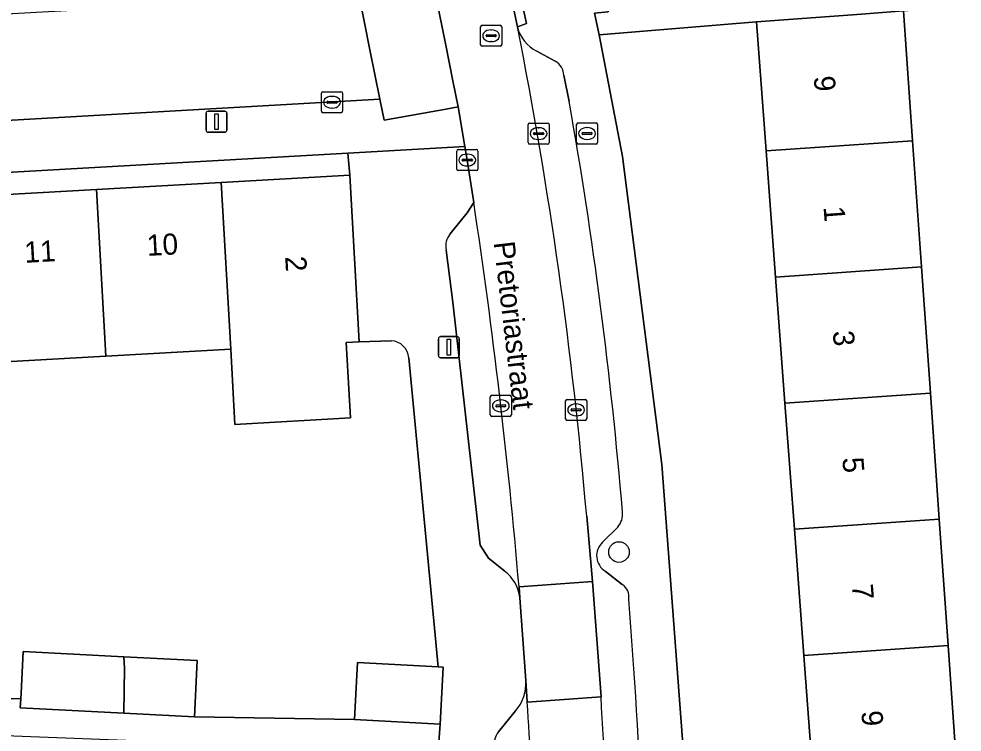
# Model space of a CAD drawing. Extents: x 163008 to 163854, y 382777 to 383982.
# Drawn here: x 163479.41 to 163524.16, y 383517.41 to 383551.25 of the extents above; entities that cross this region are included whole.
import ezdxf

# ---------------------------------------------------------------- set-up
doc = ezdxf.new("R2010")
doc.units = 0
for name, color, linetype in [('IMGEO_Boom', 7, 'Continuous'), ('IMGEO_Brandkraan', 7, 'Continuous'), ('IMGEO_Erf', 7, 'Continuous'), ('IMGEO_Kolk', 7, 'Continuous'), ('IMGEO_Lichtmast', 7, 'Continuous'), ('IMGEO_Muur', 7, 'Continuous'), ('IMGEO_Openbare_ruimte_label', 7, 'Continuous'), ('IMGEO_Pand', 7, 'Continuous'), ('IMGEO_Pand_nummerreeks', 7, 'Continuous'), ('IMGEO_Parkeervlak_open', 7, 'Continuous'), ('IMGEO_Rijbaan_lokaal_open', 7, 'Continuous'), ('IMGEO_Rioolput', 7, 'Continuous'), ('IMGEO_Voetpad_open', 7, 'Continuous')]:
    doc.layers.add(name, color=color, linetype=linetype)

msp = doc.modelspace()

# ---------------------------------------------------------------- linework, layer by layer
at = {"layer": 'IMGEO_Boom'}
msp.add_circle((163507.878, 383525.951), 0.489, dxfattribs=at)
at = {"layer": 'IMGEO_Brandkraan'}
for p, q in [((163505.864, 383545.381), (163505.864, 383546.233)), ((163505.939, 383546.307), (163506.791, 383546.307)), ((163506.865, 383546.233), (163506.865, 383545.381)), ((163506.123, 383545.801), (163506.123, 383545.813)), ((163506.561, 383545.764), (163506.163, 383545.764)), ((163506.166, 383545.85), (163506.564, 383545.85)), ((163506.352, 383546.087), (163506.377, 383546.087)), ((163506.607, 383545.813), (163506.607, 383545.801)), ((163506.791, 383545.307), (163505.939, 383545.307)), ((163506.375, 383545.527), (163506.35, 383545.527))]:
    msp.add_line(p, q, dxfattribs=at)
for points in [[(163505.864, 383545.381), (163505.864, 383546.233)], [(163505.939, 383546.307), (163506.791, 383546.307)], [(163506.865, 383546.233), (163506.865, 383545.381)], [(163506.791, 383545.307), (163505.939, 383545.307)]]:
    msp.add_lwpolyline(points, dxfattribs=at)
for centre, radius, start, end in [((163505.941, 383546.231), 0.0765, 91.552, 178.448), ((163505.941, 383546.231), 0.0765, 91.552, 178.448), ((163506.789, 383546.231), 0.0765, 1.552, 88.448), ((163506.789, 383546.231), 0.0765, 1.552, 88.448), ((163506.163, 383545.81), 0.0403, 85.8775, 175.7526), ((163506.16, 383545.8), 0.0366, 178.938, 274.7102), ((163506.564, 383545.807), 0.043, 264.8664, 352.4533), ((163506.568, 383545.812), 0.0386, 1.7309, 96.639), ((163505.941, 383545.383), 0.0765, 181.552, 268.448), ((163505.941, 383545.383), 0.0765, 181.552, 268.448), ((163506.789, 383545.383), 0.0765, 271.552, 358.448), ((163506.789, 383545.383), 0.0765, 271.552, 358.448)]:
    msp.add_arc(centre, radius, start, end, dxfattribs=at)
for centre, major_axis, ratio, start_param, end_param in [((163506.351, 383545.807), (-0.387, 0.002), 0.722429, 4.712389, 7.853982), ((163506.376, 383545.807), (-0.39, 0.002), 0.717154, 1.570796, 4.712389)]:
    msp.add_ellipse(centre, major_axis=major_axis, ratio=ratio, start_param=start_param, end_param=end_param, dxfattribs=at)
at = {"layer": 'IMGEO_Erf'}
for points in [[(163549.05, 383553.654), (163521.376, 383551.62), (163521.81, 383545.463), (163522.232, 383539.478), (163522.653, 383533.494), (163523.075, 383527.508), (163523.497, 383521.523), (163523.929, 383515.391)], [(163497.078, 383535.976), (163495.553, 383535.925), (163494.936, 383535.89), (163495.138, 383532.314), (163489.66, 383532.005), (163489.458, 383535.581), (163483.535, 383535.247), (163477.613, 383534.913)], [(163476.376, 383519.039), (163479.498, 383518.987), (163479.512, 383519.254), (163479.614, 383521.229), (163484.394, 383520.983), (163487.871, 383520.805), (163487.733, 383518.136), (163495.326, 383518.001), (163495.471, 383520.705), (163499.302, 383520.499), (163497.902, 383535.16)]]:
    msp.add_lwpolyline(points, dxfattribs=at)
for points in [[(163515.303, 383538.995), (163514.855, 383544.978), (163514.395, 383551.111), (163506.931, 383550.484), (163507.016, 383550.077), (163508.041, 383544.723), (163509.905, 383530.105), (163511.083, 383514.533), (163517.107, 383514.926), (163516.648, 383521.046), (163516.2, 383527.029), (163515.751, 383533.013)], [(163435.533, 383540.463), (163441.631, 383540.807), (163447.554, 383541.141), (163453.476, 383541.475), (163459.399, 383541.809), (163465.322, 383542.144), (163471.244, 383542.478), (163477.167, 383542.812), (163483.089, 383543.146), (163489.012, 383543.48), (163495.107, 383543.824), (163495.019, 383544.868), (163435.502, 383541.51)]]:
    msp.add_lwpolyline(points, close=True, dxfattribs=at)
msp.add_arc((163497.024, 383535.097), 0.881, 4.1058, 86.4531, dxfattribs=at)
at = {"layer": 'IMGEO_Kolk'}
for p, q in [((163493.761, 383546.864), (163493.761, 383547.716)), ((163493.836, 383547.79), (163494.688, 383547.79)), ((163494.249, 383547.57), (163494.274, 383547.57)), ((163494.762, 383547.716), (163494.762, 383546.864)), ((163494.02, 383547.284), (163494.02, 383547.296)), ((163494.458, 383547.247), (163494.06, 383547.247)), ((163494.063, 383547.333), (163494.461, 383547.333)), ((163494.504, 383547.296), (163494.504, 383547.284)), ((163494.688, 383546.79), (163493.836, 383546.79)), ((163494.272, 383547.01), (163494.247, 383547.01)), ((163503.564, 383545.376), (163503.564, 383546.228)), ((163503.639, 383546.302), (163504.491, 383546.302)), ((163504.565, 383546.228), (163504.565, 383545.376)), ((163503.823, 383545.796), (163503.823, 383545.808)), ((163504.261, 383545.759), (163503.863, 383545.759)), ((163503.866, 383545.845), (163504.264, 383545.845)), ((163504.052, 383546.082), (163504.077, 383546.082)), ((163504.307, 383545.808), (163504.307, 383545.796)), ((163504.491, 383545.302), (163503.639, 383545.302)), ((163504.075, 383545.522), (163504.05, 383545.522)), ((163500.181, 383544.121), (163500.181, 383544.973)), ((163500.256, 383545.047), (163501.108, 383545.047)), ((163501.182, 383544.973), (163501.182, 383544.121)), ((163500.44, 383544.541), (163500.44, 383544.553)), ((163500.878, 383544.504), (163500.48, 383544.504)), ((163500.483, 383544.59), (163500.881, 383544.59)), ((163500.669, 383544.827), (163500.694, 383544.827)), ((163500.924, 383544.553), (163500.924, 383544.541)), ((163501.108, 383544.047), (163500.256, 383544.047)), ((163500.692, 383544.267), (163500.667, 383544.267)), ((163501.772, 383532.46), (163501.772, 383533.312)), ((163501.847, 383533.386), (163502.699, 383533.386)), ((163502.773, 383533.312), (163502.773, 383532.46)), ((163502.031, 383532.88), (163502.031, 383532.892)), ((163502.469, 383532.843), (163502.071, 383532.843)), ((163502.074, 383532.929), (163502.472, 383532.929)), ((163502.26, 383533.166), (163502.285, 383533.166)), ((163502.515, 383532.892), (163502.515, 383532.88)), ((163505.344, 383532.269), (163505.344, 383533.121)), ((163505.419, 383533.195), (163506.271, 383533.195)), ((163505.832, 383532.975), (163505.857, 383532.975)), ((163506.345, 383533.121), (163506.345, 383532.269)), ((163502.699, 383532.386), (163501.847, 383532.386)), ((163502.283, 383532.606), (163502.258, 383532.606)), ((163505.603, 383532.689), (163505.603, 383532.701)), ((163506.041, 383532.652), (163505.643, 383532.652)), ((163505.646, 383532.738), (163506.044, 383532.738)), ((163505.855, 383532.415), (163505.83, 383532.415)), ((163506.087, 383532.701), (163506.087, 383532.689)), ((163506.271, 383532.195), (163505.419, 383532.195))]:
    msp.add_line(p, q, dxfattribs=at)
for points in [[(163493.761, 383546.864), (163493.761, 383547.716)], [(163493.836, 383547.79), (163494.688, 383547.79)], [(163494.762, 383547.716), (163494.762, 383546.864)], [(163494.688, 383546.79), (163493.836, 383546.79)], [(163503.564, 383545.376), (163503.564, 383546.228)], [(163503.639, 383546.302), (163504.491, 383546.302)], [(163504.565, 383546.228), (163504.565, 383545.376)], [(163504.491, 383545.302), (163503.639, 383545.302)], [(163500.181, 383544.121), (163500.181, 383544.973)], [(163500.256, 383545.047), (163501.108, 383545.047)], [(163501.182, 383544.973), (163501.182, 383544.121)], [(163501.108, 383544.047), (163500.256, 383544.047)], [(163501.772, 383532.46), (163501.772, 383533.312)], [(163501.847, 383533.386), (163502.699, 383533.386)], [(163502.773, 383533.312), (163502.773, 383532.46)], [(163505.344, 383532.269), (163505.344, 383533.121)], [(163505.419, 383533.195), (163506.271, 383533.195)], [(163506.345, 383533.121), (163506.345, 383532.269)], [(163502.699, 383532.386), (163501.847, 383532.386)], [(163506.271, 383532.195), (163505.419, 383532.195)]]:
    msp.add_lwpolyline(points, dxfattribs=at)
for centre, radius, start, end in [((163493.838, 383547.714), 0.0765, 91.552, 178.448), ((163493.838, 383547.714), 0.0765, 91.552, 178.448), ((163494.686, 383547.714), 0.0765, 1.552, 88.448), ((163494.686, 383547.714), 0.0765, 1.552, 88.448), ((163494.06, 383547.293), 0.0403, 85.8775, 175.7526), ((163494.057, 383547.283), 0.0366, 178.938, 274.7102), ((163494.461, 383547.29), 0.043, 264.8664, 352.4533), ((163494.465, 383547.295), 0.0386, 1.7309, 96.639), ((163493.838, 383546.866), 0.0765, 181.552, 268.448), ((163493.838, 383546.866), 0.0765, 181.552, 268.448), ((163494.686, 383546.866), 0.0765, 271.552, 358.448), ((163494.686, 383546.866), 0.0765, 271.552, 358.448), ((163503.641, 383546.226), 0.0765, 91.552, 178.448), ((163503.641, 383546.226), 0.0765, 91.552, 178.448), ((163504.489, 383546.226), 0.0765, 1.552, 88.448), ((163504.489, 383546.226), 0.0765, 1.552, 88.448), ((163503.863, 383545.805), 0.0403, 85.8775, 175.7526), ((163503.86, 383545.795), 0.0366, 178.938, 274.7102), ((163504.264, 383545.802), 0.043, 264.8664, 352.4533), ((163504.268, 383545.807), 0.0386, 1.7309, 96.639), ((163503.641, 383545.378), 0.0765, 181.552, 268.448), ((163503.641, 383545.378), 0.0765, 181.552, 268.448), ((163504.489, 383545.378), 0.0765, 271.552, 358.448), ((163504.489, 383545.378), 0.0765, 271.552, 358.448), ((163500.258, 383544.971), 0.0765, 91.552, 178.448), ((163500.258, 383544.971), 0.0765, 91.552, 178.448), ((163501.106, 383544.971), 0.0765, 1.552, 88.448), ((163501.106, 383544.971), 0.0765, 1.552, 88.448), ((163500.48, 383544.55), 0.0403, 85.8775, 175.7526), ((163500.477, 383544.54), 0.0366, 178.938, 274.7102), ((163500.881, 383544.547), 0.043, 264.8664, 352.4533), ((163500.885, 383544.552), 0.0386, 1.7309, 96.639), ((163500.258, 383544.123), 0.0765, 181.552, 268.448), ((163500.258, 383544.123), 0.0765, 181.552, 268.448), ((163501.106, 383544.123), 0.0765, 271.552, 358.448), ((163501.106, 383544.123), 0.0765, 271.552, 358.448), ((163501.849, 383533.31), 0.0765, 91.552, 178.448), ((163501.849, 383533.31), 0.0765, 91.552, 178.448), ((163502.697, 383533.31), 0.0765, 1.552, 88.448), ((163502.697, 383533.31), 0.0765, 1.552, 88.448), ((163502.071, 383532.889), 0.0403, 85.8775, 175.7526), ((163502.068, 383532.879), 0.0366, 178.938, 274.7102), ((163502.472, 383532.886), 0.043, 264.8664, 352.4533), ((163502.476, 383532.891), 0.0386, 1.7309, 96.639), ((163505.421, 383533.119), 0.0765, 91.552, 178.448), ((163505.421, 383533.119), 0.0765, 91.552, 178.448), ((163506.269, 383533.119), 0.0765, 1.552, 88.448), ((163506.269, 383533.119), 0.0765, 1.552, 88.448), ((163501.849, 383532.462), 0.0765, 181.552, 268.448), ((163501.849, 383532.462), 0.0765, 181.552, 268.448), ((163502.697, 383532.462), 0.0765, 271.552, 358.448), ((163502.697, 383532.462), 0.0765, 271.552, 358.448), ((163505.643, 383532.698), 0.0403, 85.8775, 175.7526), ((163505.64, 383532.688), 0.0366, 178.938, 274.7102), ((163506.044, 383532.695), 0.043, 264.8664, 352.4533), ((163506.048, 383532.7), 0.0386, 1.7309, 96.639), ((163505.421, 383532.271), 0.0765, 181.552, 268.448), ((163505.421, 383532.271), 0.0765, 181.552, 268.448), ((163506.269, 383532.271), 0.0765, 271.552, 358.448), ((163506.269, 383532.271), 0.0765, 271.552, 358.448)]:
    msp.add_arc(centre, radius, start, end, dxfattribs=at)
for centre, major_axis, ratio, start_param, end_param in [((163494.248, 383547.29), (-0.387, 0.002), 0.722429, 4.712389, 7.853982), ((163494.273, 383547.29), (-0.39, 0.002), 0.717154, 1.570796, 4.712389), ((163504.051, 383545.802), (-0.387, 0.002), 0.722429, 4.712389, 7.853982), ((163504.076, 383545.802), (-0.39, 0.002), 0.717154, 1.570796, 4.712389), ((163500.668, 383544.547), (-0.387, 0.002), 0.722429, 4.712389, 7.853982), ((163500.693, 383544.547), (-0.39, 0.002), 0.717154, 1.570796, 4.712389), ((163502.259, 383532.886), (-0.387, 0.002), 0.722429, 4.712389, 7.853982), ((163502.284, 383532.886), (-0.39, 0.002), 0.717154, 1.570796, 4.712389), ((163505.831, 383532.695), (-0.387, 0.002), 0.722429, 4.712389, 7.853982), ((163505.856, 383532.695), (-0.39, 0.002), 0.717154, 1.570796, 4.712389)]:
    msp.add_ellipse(centre, major_axis=major_axis, ratio=ratio, start_param=start_param, end_param=end_param, dxfattribs=at)
at = {"layer": 'IMGEO_Lichtmast'}
for p, q in [((163488.288, 383545.966), (163488.288, 383546.766)), ((163488.288, 383546.766), (163488.288, 383545.966)), ((163488.388, 383546.866), (163489.178, 383546.866)), ((163489.178, 383546.866), (163488.388, 383546.866)), ((163489.278, 383546.766), (163489.278, 383545.966)), ((163489.278, 383545.966), (163489.278, 383546.766)), ((163489.178, 383545.866), (163488.388, 383545.866)), ((163488.388, 383545.866), (163489.178, 383545.866)), ((163499.311, 383535.271), (163499.311, 383536.071)), ((163499.311, 383536.071), (163499.311, 383535.271)), ((163499.411, 383536.171), (163500.201, 383536.171)), ((163500.201, 383536.171), (163499.411, 383536.171)), ((163500.301, 383536.071), (163500.301, 383535.271)), ((163500.301, 383535.271), (163500.301, 383536.071)), ((163500.201, 383535.171), (163499.411, 383535.171)), ((163499.411, 383535.171), (163500.201, 383535.171))]:
    msp.add_line(p, q, dxfattribs=at)
for points in [[(163488.708, 383546.741), (163488.858, 383546.741), (163488.858, 383545.991), (163488.708, 383545.991), (163488.708, 383546.741)], [(163499.731, 383536.046), (163499.881, 383536.046), (163499.881, 383535.296), (163499.731, 383535.296), (163499.731, 383536.046)]]:
    msp.add_lwpolyline(points, dxfattribs=at)
for centre, start, end in [((163488.388, 383546.766), 90, 180), ((163488.388, 383546.766), 90, 180), ((163489.178, 383546.766), 0, 90), ((163489.178, 383546.766), 360, 90), ((163488.388, 383545.966), 180, 270), ((163488.388, 383545.966), 180, 270), ((163489.178, 383545.966), 270, 0), ((163489.178, 383545.966), 270, 0), ((163499.411, 383536.071), 90, 180), ((163499.411, 383536.071), 90, 180), ((163500.201, 383536.071), 0, 90), ((163500.201, 383536.071), 360, 90), ((163499.411, 383535.271), 180, 270), ((163499.411, 383535.271), 180, 270), ((163500.201, 383535.271), 270, 0), ((163500.201, 383535.271), 270, 0)]:
    msp.add_arc(centre, 0.1, start, end, dxfattribs=at)
at = {"layer": 'IMGEO_Muur'}
for points in [[(163495.553, 383535.925), (163497.078, 383535.976)], [(163497.902, 383535.16), (163499.302, 383520.499)]]:
    msp.add_lwpolyline(points, dxfattribs=at)
msp.add_arc((163497.024, 383535.097), 0.881, 4.1058, 86.4531, dxfattribs=at)
at = {"layer": 'IMGEO_Pand'}
for points in [[(163514.855, 383544.978), (163521.81, 383545.463), (163521.376, 383551.62), (163519.382, 383551.475), (163514.395, 383551.111)], [(163514.855, 383544.978), (163515.303, 383538.995), (163522.232, 383539.478), (163521.81, 383545.463)], [(163495.107, 383543.824), (163489.012, 383543.48), (163489.458, 383535.581), (163489.66, 383532.005), (163495.138, 383532.314), (163494.936, 383535.89), (163495.553, 383535.925)], [(163477.613, 383534.913), (163483.535, 383535.247), (163483.089, 383543.146), (163477.167, 383542.812)], [(163483.089, 383543.146), (163483.535, 383535.247), (163489.458, 383535.581), (163489.012, 383543.48)], [(163522.232, 383539.478), (163515.303, 383538.995), (163515.751, 383533.013), (163522.653, 383533.494)], [(163516.2, 383527.029), (163523.075, 383527.508), (163522.653, 383533.494), (163515.751, 383533.013)], [(163516.2, 383527.029), (163516.648, 383521.046), (163523.497, 383521.523), (163523.075, 383527.508)], [(163484.425, 383520.438), (163484.394, 383520.983), (163479.614, 383521.229), (163479.512, 383519.254), (163479.498, 383518.987), (163479.476, 383518.56), (163484.389, 383518.307)], [(163516.648, 383521.046), (163517.107, 383514.926), (163522.096, 383515.267), (163523.929, 383515.391), (163523.497, 383521.523)], [(163484.394, 383520.983), (163484.425, 383520.438), (163484.389, 383518.307), (163487.733, 383518.136), (163487.871, 383520.805)], [(163499.398, 383517.783), (163499.543, 383520.486), (163499.302, 383520.499), (163495.471, 383520.705), (163495.326, 383518.001)]]:
    msp.add_lwpolyline(points, close=True, dxfattribs=at)
at = {"layer": 'IMGEO_Parkeervlak_open'}
for points in [[(163504.856, 383549.234), (163503.979, 383549.715)], [(163505.518, 383547.32), (163505.266, 383548.57)], [(163500.988, 383542.539), (163500.675, 383542.039), (163500, 383541.211), (163499.863, 383541.043)], [(163499.677, 383540.279), (163499.84, 383539.045), (163500, 383537.81), (163501.29, 383526.275), (163501.681, 383525.664), (163502.455, 383525.036)], [(163506.345, 383527.649), (163506.625, 383524.546), (163507.025, 383519.081)], [(163507.095, 383526.415), (163507.816, 383527.126)], [(163508.036, 383524.407), (163507.229, 383525.042)], [(163503.179, 383523.779), (163503.135, 383524.301)], [(163503.529, 383518.836), (163503.461, 383519.858)], [(163502.976, 383518.415), (163502.164, 383517.419)]]:
    msp.add_lwpolyline(points, dxfattribs=at)
for centre, radius, start, end in [((163504.716, 383551.238), 1.691, 192.6239, 244.1848), ((163292.25, 383509.246), 214.885, 4.91282, 11.16839), ((163504.447, 383548.523), 0.82, 3.2778, 60.1104), ((163295.139, 383510.127), 213.641, 4.76177, 10.02576), ((163222.262, 383500.482), 281.881, 4.84735, 8.58071), ((163500.598, 383540.459), 0.938, 141.5434, 191.091), ((163507.095, 383527.751), 0.955, 319.0657, 6.6523), ((163507.685, 383525.78), 0.867, 132.8748, 238.2736), ((163501.375, 383523.577), 1.815, 6.3898, 53.4919), ((163507.667, 383523.831), 0.684, 350.1329, 57.3771), ((163234.14, 383501.699), 275.083, 0.18063, 4.59036), ((163501.408, 383519.745), 2.056, 319.6918, 3.1527), ((163239.254, 383502.31), 268.296, 0.12697, 3.58377), ((163220.599, 383500.727), 283.509, 1.22641, 3.66224), ((163502.899, 383516.818), 0.95, 140.7064, 188.2053)]:
    msp.add_arc(centre, radius, start, end, dxfattribs=at)
at = {"layer": 'IMGEO_Rijbaan_lokaal_open'}
for points in [[(163503.065, 383550.868), (163502.412, 383553.898), (163502.35, 383554.184), (163500, 383553.659), (163498.976, 383553.43), (163499.013, 383553.191), (163499.657, 383550.004), (163500, 383548.31), (163500.249, 383547.079), (163500.573, 383545.187), (163500.683, 383544.547), (163500.988, 383542.539)], [(163503.135, 383524.301), (163506.625, 383524.546), (163506.345, 383527.649)], [(163507.025, 383519.081), (163503.529, 383518.836)]]:
    msp.add_lwpolyline(points, dxfattribs=at)
for points in [[(163499.657, 383550.004), (163499.013, 383553.191), (163498.523, 383553.092), (163495.537, 383552.438), (163496.066, 383549.779), (163496.534, 383547.428), (163496.731, 383546.437), (163499.759, 383546.98), (163500, 383547.029), (163500.249, 383547.079), (163500, 383548.31)], [(163438.996, 383549.105), (163438.069, 383544.085), (163439.769, 383544.193), (163496.534, 383547.428), (163496.066, 383549.779), (163495.537, 383552.438), (163492.842, 383552.254), (163474.503, 383551.227), (163457.78, 383550.265), (163446.126, 383549.486)], [(163503.461, 383519.858), (163503.529, 383518.836), (163507.025, 383519.081), (163506.625, 383524.546), (163503.135, 383524.301), (163503.179, 383523.779)]]:
    msp.add_lwpolyline(points, close=True, dxfattribs=at)
for centre, radius, start, end in [((163292.25, 383509.246), 214.885, 4.91282, 11.16839), ((163222.262, 383500.482), 281.881, 4.84735, 8.58071), ((163239.254, 383502.31), 268.296, 0.12697, 3.58377), ((163220.599, 383500.727), 283.509, 1.22641, 3.66224)]:
    msp.add_arc(centre, radius, start, end, dxfattribs=at)
at = {"layer": 'IMGEO_Rioolput'}
for p, q in [((163501.312, 383550.018), (163501.312, 383550.87)), ((163501.387, 383550.944), (163502.239, 383550.944)), ((163501.8, 383550.724), (163501.825, 383550.724)), ((163502.313, 383550.87), (163502.313, 383550.018)), ((163501.571, 383550.438), (163501.571, 383550.45)), ((163502.009, 383550.401), (163501.611, 383550.401)), ((163501.614, 383550.487), (163502.012, 383550.487)), ((163502.055, 383550.45), (163502.055, 383550.438)), ((163502.239, 383549.944), (163501.387, 383549.944)), ((163501.823, 383550.164), (163501.798, 383550.164))]:
    msp.add_line(p, q, dxfattribs=at)
for points in [[(163501.312, 383550.018), (163501.312, 383550.87)], [(163501.387, 383550.944), (163502.239, 383550.944)], [(163502.313, 383550.87), (163502.313, 383550.018)], [(163502.239, 383549.944), (163501.387, 383549.944)]]:
    msp.add_lwpolyline(points, dxfattribs=at)
for centre, radius, start, end in [((163501.389, 383550.868), 0.0765, 91.552, 178.448), ((163501.389, 383550.868), 0.0765, 91.552, 178.448), ((163502.237, 383550.868), 0.0765, 1.552, 88.448), ((163502.237, 383550.868), 0.0765, 1.552, 88.448), ((163501.611, 383550.447), 0.0403, 85.8775, 175.7526), ((163501.608, 383550.437), 0.0366, 178.938, 274.7102), ((163502.012, 383550.444), 0.043, 264.8664, 352.4533), ((163502.016, 383550.449), 0.0386, 1.7309, 96.639), ((163501.389, 383550.02), 0.0765, 181.552, 268.448), ((163501.389, 383550.02), 0.0765, 181.552, 268.448), ((163502.237, 383550.02), 0.0765, 271.552, 358.448), ((163502.237, 383550.02), 0.0765, 271.552, 358.448)]:
    msp.add_arc(centre, radius, start, end, dxfattribs=at)
for centre, major_axis, ratio, start_param, end_param in [((163501.799, 383550.444), (-0.387, 0.002), 0.722429, 4.712389, 7.853982), ((163501.824, 383550.444), (-0.39, 0.002), 0.717154, 1.570796, 4.712389)]:
    msp.add_ellipse(centre, major_axis=major_axis, ratio=ratio, start_param=start_param, end_param=end_param, dxfattribs=at)
at = {"layer": 'IMGEO_Voetpad_open'}
for points in [[(163508.832, 383466.149), (163509.922, 383474.87), (163510.629, 383482.261), (163511.022, 383488.916), (163511.355, 383500), (163511.108, 383513.187), (163511.083, 383514.533), (163509.905, 383530.105), (163508.041, 383544.723), (163507.016, 383550.077), (163506.931, 383550.484), (163506.716, 383551.513), (163507.372, 383551.583), (163507.283, 383552.111), (163506.529, 383552.054), (163505.608, 383556.586), (163502.014, 383555.714), (163502.35, 383554.184), (163502.412, 383553.898), (163502.841, 383553.997), (163503.483, 383551.031), (163503.065, 383550.868)], [(163552.134, 383555.385), (163515.564, 383552.739), (163514.005, 383552.626), (163507.283, 383552.111), (163507.372, 383551.583), (163506.716, 383551.513), (163506.931, 383550.484), (163514.395, 383551.111), (163519.382, 383551.475), (163521.376, 383551.62), (163549.05, 383553.654)], [(163503.979, 383549.715), (163504.856, 383549.234)], [(163505.266, 383548.57), (163505.518, 383547.32)], [(163499.863, 383541.043), (163500, 383541.211), (163500.675, 383542.039), (163500.988, 383542.539), (163500.683, 383544.547), (163500.573, 383545.187), (163495.019, 383544.868), (163495.107, 383543.824), (163495.553, 383535.925), (163497.078, 383535.976)], [(163502.455, 383525.036), (163501.681, 383525.664), (163501.29, 383526.275), (163500, 383537.81), (163499.84, 383539.045), (163499.677, 383540.279)], [(163497.902, 383535.16), (163499.302, 383520.499), (163499.543, 383520.486), (163499.398, 383517.783), (163499.283, 383516.308), (163500, 383516.268), (163500.533, 383516.238), (163500.756, 383508.121), (163500.664, 383500), (163500.597, 383494.077), (163500, 383484.061), (163499.269, 383476.172), (163498.306, 383468.297), (163495.001, 383468.496), (163494.981, 383468.126), (163495.098, 383465.024), (163494.754, 383462.669)], [(163507.816, 383527.126), (163507.095, 383526.415)], [(163507.229, 383525.042), (163508.036, 383524.407)], [(163503.461, 383519.858), (163503.179, 383523.779)], [(163475.059, 383517.395), (163486.932, 383516.935), (163490.788, 383516.738), (163492.562, 383516.66), (163497.554, 383516.392), (163499.283, 383516.308), (163499.398, 383517.783), (163495.326, 383518.001), (163487.733, 383518.136), (163484.389, 383518.307), (163479.476, 383518.56), (163479.498, 383518.987), (163476.376, 383519.039)], [(163502.164, 383517.419), (163502.976, 383518.415)]]:
    msp.add_lwpolyline(points, dxfattribs=at)
for points in [[(163503.065, 383550.868), (163503.483, 383551.031), (163502.841, 383553.997), (163502.412, 383553.898)], [(163500.573, 383545.187), (163500.249, 383547.079), (163500, 383547.029), (163499.759, 383546.98), (163496.731, 383546.437), (163496.534, 383547.428), (163439.769, 383544.193), (163438.069, 383544.085), (163437.117, 383544.023), (163435.502, 383541.51), (163495.019, 383544.868)]]:
    msp.add_lwpolyline(points, close=True, dxfattribs=at)
for centre, radius, start, end in [((163504.716, 383551.238), 1.691, 192.6239, 244.1848), ((163504.447, 383548.523), 0.82, 3.2778, 60.1104), ((163295.139, 383510.127), 213.641, 4.76177, 10.02576), ((163500.598, 383540.459), 0.938, 141.5434, 191.091), ((163497.024, 383535.097), 0.881, 4.1058, 86.4531), ((163507.095, 383527.751), 0.955, 319.0657, 6.6523), ((163507.685, 383525.78), 0.867, 132.8748, 238.2736), ((163501.375, 383523.577), 1.815, 6.3898, 53.4919), ((163507.667, 383523.831), 0.684, 350.1329, 57.3771), ((163234.14, 383501.699), 275.083, 0.18063, 4.59036), ((163501.408, 383519.745), 2.056, 319.6918, 3.1527), ((163502.899, 383516.818), 0.95, 140.7064, 188.2053)]:
    msp.add_arc(centre, radius, start, end, dxfattribs=at)

# ---------------------------------------------------------------- texts
at = {"layer": 'IMGEO_Openbare_ruimte_label'}
msp.add_text('Pretoriastraat', height=1, rotation=276.7768, dxfattribs=at).set_placement((163501.927, 383540.636))
at = {"layer": 'IMGEO_Pand_nummerreeks'}
for s, rotation, p in [('9', 274.2862, (163517.117, 383548.508)), ('1', 274.2862, (163517.581, 383542.323)), ('10', 3.2291, (163485.504, 383539.997)), ('11', 3.2291, (163479.692, 383539.669)), ('2', 273.2313, (163492.04, 383539.967)), ('3', 274.2855, (163518.022, 383536.426)), ('5', 274.2862, (163518.473, 383530.416)), ('7', 274.2862, (163518.923, 383524.405)), ('9', 274.2862, (163519.374, 383518.395))]:
    msp.add_text(s, height=1, rotation=rotation, dxfattribs=at).set_placement(p)

doc.saveas('drawing.dxf')
